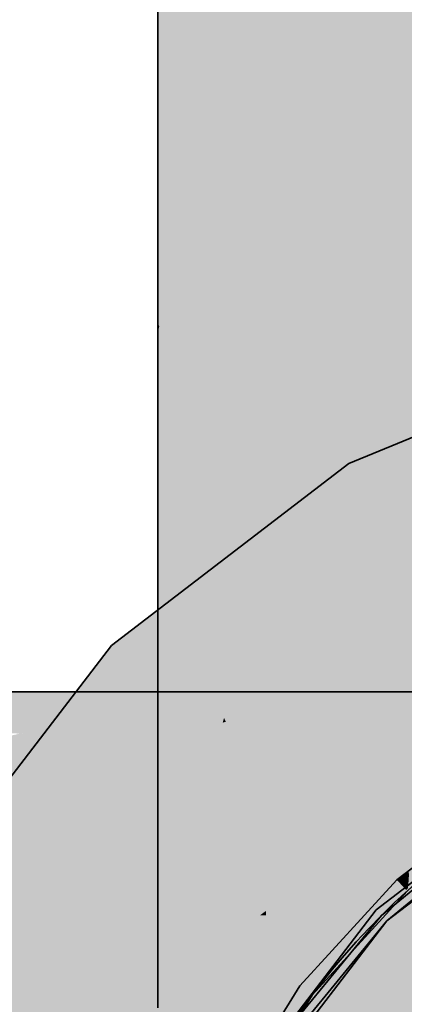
# Model space of a CAD drawing. Extents: x -350 to 540, y -53 to 541.
# Tile 523 of 569: x 301.78 to 302.79, y 211.49 to 214.07. Entities that reach past the tile are written whole.
import ezdxf

# ---------------------------------------------------------------- set-up
doc = ezdxf.new("R2010")
doc.units = 0
doc.layers.get('0').update_dxf_attribs({"lineweight": 35})
for name, color, linetype, lineweight, true_color in [('L_Bauteil', 7, 'Continuous', 35, 0xababab), ('L_Bauteil-Shading', 7, 'Continuous', 35, 0xababab), ('L_Fortluft', 7, 'Continuous', 35, 0x993300), ('L_Fortluft-Shading', 7, 'Continuous', 35, 0x993300)]:
    doc.layers.add(name, color=color, linetype=linetype, lineweight=lineweight, true_color=true_color)

# ---------------------------------------------------------------- blocks, each defined once
blk = doc.blocks.new('3D-Ansicht-A06HSWBANL', base_point=(172.3963, 139.9809))
at = {"layer": 'L_Bauteil-Shading', "color": 254, "true_color": 0xcccccc}
for points in [[(303.2512, 213.1615), (302.6453, 212.9105), (303.1775, 212.1501), (303.1126, 212.1011)], [(302.7062, 212.1805), (302.6453, 212.9105), (302.462, 212.7699)], [(302.7062, 212.1805), (302.8281, 211.8862), (302.6453, 212.9105), (303.1126, 212.1011)], [(302.024, 212.4337), (302.7452, 211.7125), (302.462, 212.7699), (302.7062, 212.1805)], [(302.3168, 211.3681), (302.4306, 211.3024), (301.7615, 212.0917), (302.024, 212.4337)], [(302.7452, 211.7125), (302.024, 212.4337), (302.4306, 211.3024)], [(302.7452, 211.7125), (302.8627, 211.8026), (302.7062, 212.1805)], [(301.5472, 211.8124), (302.3168, 211.3681), (301.7615, 212.0917)], [(302.7311, 211.7266), (302.7452, 211.7125), (303.0341, 211.9754)], [(302.7452, 211.7125), (303.0453, 211.9587), (303.0341, 211.9754)], [(301.2565, 211.0865), (302.2328, 210.8249), (301.2565, 211.1105), (301.5472, 211.8124)], [(302.2328, 210.8249), (302.4084, 211.2488), (301.5472, 211.8124), (302.3168, 211.3681)], [(302.8217, 211.801), (302.7311, 211.7266), (302.8188, 211.7794), (302.7452, 211.7125)], [(302.8188, 211.7794), (302.7452, 211.7125), (302.8178, 211.7721)], [(302.4824, 211.4236), (302.499, 211.4124), (302.7311, 211.7266)], [(302.4824, 211.4236), (302.499, 211.4124), (302.7311, 211.7266)], [(302.499, 211.4124), (302.7452, 211.7125), (302.7311, 211.7266)], [(302.499, 211.4124), (302.7452, 211.7125), (302.7311, 211.7266)]]:
    blk.add_solid(points, dxfattribs=at)
at = {"layer": 'L_Bauteil-Shading', "color": 250, "true_color": 0x2e3032}
for points in [[(302.7169, 211.7408), (303.1353, 212.0618), (303.4749, 209.9109), (303.6756, 209.9249)], [(302.7309, 211.7515), (303.068, 212.0102), (302.8519, 211.415), (303.068, 211.9369)], [(302.7264, 211.7178), (302.7169, 211.7408), (302.7309, 211.7515)], [(302.7309, 211.7515), (302.8519, 211.415), (302.7264, 211.7178)], [(303.221, 209.8933), (302.3959, 211.3224), (303.4749, 209.9109), (302.7169, 211.7408)], [(302.625, 210.9474), (302.4066, 211.3363), (302.7264, 211.7178), (302.7169, 211.7408)], [(302.6441, 210.9134), (302.625, 210.9474), (302.8519, 211.415), (302.7264, 211.7178)]]:
    blk.add_solid(points, dxfattribs=at)
at = {"layer": 'L_Bauteil-Shading', "color": 8, "true_color": 0x6f6f6f}
for points in [[(302.8554, 211.8838), (302.771, 211.82), (302.8561, 211.8837), (302.7714, 211.8195)], [(302.8561, 211.8837), (302.7714, 211.8195), (302.8564, 211.8837)], [(302.8008, 211.8425), (302.771, 211.82), (302.8016, 211.8424), (302.7714, 211.8195)], [(302.8016, 211.8424), (302.7714, 211.8195), (302.8017, 211.8424)], [(302.5173, 211.5418), (302.5179, 211.5414), (302.771, 211.82)], [(302.5173, 211.5418), (302.5179, 211.5414), (302.771, 211.82)], [(302.5179, 211.5414), (302.7714, 211.8195), (302.771, 211.82)], [(302.5179, 211.5414), (302.7714, 211.8195), (302.771, 211.82)], [(302.5173, 211.5418), (302.38, 211.32), (302.3806, 211.3201)], [(302.5173, 211.5418), (302.3806, 211.3201), (302.5179, 211.5414), (302.3809, 211.3201)], [(302.5173, 211.5418), (302.4515, 211.4355), (302.4518, 211.4355)], [(302.5173, 211.5418), (302.4518, 211.4355), (302.5179, 211.5414), (302.4524, 211.4357)]]:
    blk.add_solid(points, dxfattribs=at)
at = {"layer": 'L_Bauteil-Shading', "color": 8, "true_color": 0x818181}
for points in [[(302.8564, 211.8837), (302.7714, 211.8195), (302.8575, 211.8827), (302.7728, 211.818)], [(302.8575, 211.8827), (302.7728, 211.818), (302.8579, 211.8823)], [(302.8017, 211.8424), (302.7714, 211.8195), (302.8023, 211.8406), (302.7728, 211.818)], [(302.8023, 211.8406), (302.7728, 211.818), (302.8024, 211.8404)], [(302.5179, 211.5414), (302.5195, 211.5402), (302.7714, 211.8195)], [(302.5179, 211.5414), (302.5195, 211.5402), (302.7714, 211.8195)], [(302.5195, 211.5402), (302.7728, 211.818), (302.7714, 211.8195)], [(302.5195, 211.5402), (302.7728, 211.818), (302.7714, 211.8195)], [(302.5179, 211.5414), (302.3809, 211.3201), (302.3821, 211.3194)], [(302.5179, 211.5414), (302.3821, 211.3194), (302.5195, 211.5402), (302.3826, 211.3191)], [(302.5179, 211.5414), (302.4524, 211.4357), (302.4528, 211.435)], [(302.5179, 211.5414), (302.4528, 211.435), (302.5195, 211.5402), (302.4536, 211.4338)]]:
    blk.add_solid(points, dxfattribs=at)
at = {"layer": 'L_Bauteil-Shading', "color": 252, "true_color": 0x939393}
for points in [[(302.8579, 211.8823), (302.7728, 211.818), (302.8593, 211.8804), (302.775, 211.8156)], [(302.8593, 211.8804), (302.775, 211.8156), (302.8599, 211.8797)], [(302.8024, 211.8404), (302.7728, 211.818), (302.8027, 211.8369), (302.775, 211.8156)], [(302.8027, 211.8369), (302.775, 211.8156), (302.8028, 211.8365)], [(302.5195, 211.5402), (302.5221, 211.5382), (302.7728, 211.818)], [(302.5195, 211.5402), (302.5221, 211.5382), (302.7728, 211.818)], [(302.5221, 211.5382), (302.775, 211.8156), (302.7728, 211.818)], [(302.5221, 211.5382), (302.775, 211.8156), (302.7728, 211.818)], [(302.5195, 211.5402), (302.3826, 211.3191), (302.3844, 211.3176)], [(302.5195, 211.5402), (302.3844, 211.3176), (302.5221, 211.5382), (302.3851, 211.317)], [(302.5195, 211.5402), (302.4536, 211.4338), (302.4541, 211.4324)], [(302.5195, 211.5402), (302.4541, 211.4324), (302.5221, 211.5382), (302.455, 211.4298)]]:
    blk.add_solid(points, dxfattribs=at)
at = {"layer": 'L_Bauteil-Shading', "color": 253, "true_color": 0xa3a3a3}
for points in [[(302.8599, 211.8797), (302.775, 211.8156), (302.8616, 211.877), (302.778, 211.8123)], [(302.8616, 211.877), (302.778, 211.8123), (302.8622, 211.8759)], [(302.8028, 211.8365), (302.775, 211.8156), (302.8028, 211.8315), (302.778, 211.8123)], [(302.8028, 211.8315), (302.778, 211.8123), (302.8028, 211.831)], [(302.5221, 211.5382), (302.5257, 211.5355), (302.775, 211.8156)], [(302.5221, 211.5382), (302.5257, 211.5355), (302.775, 211.8156)], [(302.5257, 211.5355), (302.778, 211.8123), (302.775, 211.8156)], [(302.5257, 211.5355), (302.778, 211.8123), (302.775, 211.8156)], [(302.5221, 211.5382), (302.3851, 211.317), (302.3874, 211.3147)], [(302.5221, 211.5382), (302.3874, 211.3147), (302.5257, 211.5355), (302.3884, 211.3138)], [(302.5221, 211.5382), (302.455, 211.4298), (302.4555, 211.4278)], [(302.5221, 211.5382), (302.4555, 211.4278), (302.5257, 211.5355), (302.4566, 211.4239)]]:
    blk.add_solid(points, dxfattribs=at)
at = {"layer": 'L_Bauteil-Shading', "color": 253, "true_color": 0xb1b1b1}
for points in [[(302.8622, 211.8759), (302.778, 211.8123), (302.8641, 211.8724), (302.7816, 211.8083)], [(302.8641, 211.8724), (302.7816, 211.8083), (302.8649, 211.8711)], [(302.8028, 211.831), (302.778, 211.8123), (302.8026, 211.8245), (302.7816, 211.8083)], [(302.5257, 211.5355), (302.53, 211.5322), (302.778, 211.8123)], [(302.5257, 211.5355), (302.53, 211.5322), (302.778, 211.8123)], [(302.53, 211.5322), (302.7816, 211.8083), (302.778, 211.8123)], [(302.53, 211.5322), (302.7816, 211.8083), (302.778, 211.8123)], [(302.8026, 211.8245), (302.7816, 211.8083), (302.8026, 211.824)], [(302.5257, 211.5355), (302.3884, 211.3138), (302.3911, 211.3109)], [(302.5257, 211.5355), (302.3911, 211.3109), (302.53, 211.5322), (302.3922, 211.3096)], [(302.5257, 211.5355), (302.4566, 211.4239), (302.4572, 211.4212)], [(302.5257, 211.5355), (302.4572, 211.4212), (302.53, 211.5322), (302.4582, 211.4163)]]:
    blk.add_solid(points, dxfattribs=at)
at = {"layer": 'L_Bauteil-Shading', "color": 9, "true_color": 0xbcbcbc}
for points in [[(302.8649, 211.8711), (302.7816, 211.8083), (302.8669, 211.867), (302.7859, 211.8036)], [(302.8669, 211.867), (302.7859, 211.8036), (302.8677, 211.8654)], [(302.53, 211.5322), (302.535, 211.5284), (302.7816, 211.8083)], [(302.53, 211.5322), (302.535, 211.5284), (302.7816, 211.8083)], [(302.535, 211.5284), (302.7859, 211.8036), (302.7816, 211.8083)], [(302.535, 211.5284), (302.7859, 211.8036), (302.7816, 211.8083)], [(302.8026, 211.824), (302.7816, 211.8083), (302.802, 211.8162), (302.7859, 211.8036)], [(302.802, 211.8162), (302.7859, 211.8036), (302.802, 211.8158)], [(302.53, 211.5322), (302.3922, 211.3096), (302.3952, 211.3062)], [(302.53, 211.5322), (302.3952, 211.3062), (302.535, 211.5284), (302.3965, 211.3047)], [(302.53, 211.5322), (302.4582, 211.4163), (302.4589, 211.4129)], [(302.53, 211.5322), (302.4589, 211.4129), (302.535, 211.5284), (302.4599, 211.4072)]]:
    blk.add_solid(points, dxfattribs=at)
at = {"layer": 'L_Bauteil-Shading', "color": 9, "true_color": 0xc5c5c5}
for points in [[(302.8677, 211.8654), (302.7859, 211.8036), (302.8699, 211.8608), (302.7905, 211.7985)], [(302.8699, 211.8608), (302.7905, 211.7985), (302.8707, 211.8591)], [(302.535, 211.5284), (302.5405, 211.5243), (302.7859, 211.8036)], [(302.535, 211.5284), (302.5405, 211.5243), (302.7859, 211.8036)], [(302.5405, 211.5243), (302.7905, 211.7985), (302.7859, 211.8036)], [(302.5405, 211.5243), (302.7905, 211.7985), (302.7859, 211.8036)], [(302.802, 211.8158), (302.7859, 211.8036), (302.8011, 211.8069), (302.7905, 211.7985)], [(302.8011, 211.8069), (302.7905, 211.7985), (302.8011, 211.8065)], [(302.535, 211.5284), (302.3965, 211.3047), (302.3998, 211.3007)], [(302.535, 211.5284), (302.3998, 211.3007), (302.5405, 211.5243), (302.4011, 211.2991)], [(302.535, 211.5284), (302.4599, 211.4072), (302.4606, 211.4031)], [(302.535, 211.5284), (302.4606, 211.4031), (302.5405, 211.5243), (302.4616, 211.3969)]]:
    blk.add_solid(points, dxfattribs=at)
at = {"layer": 'L_Bauteil-Shading', "color": 9, "true_color": 0xcacaca}
for points in [[(302.8707, 211.8591), (302.7905, 211.7985), (302.8729, 211.8541), (302.7954, 211.7932)], [(302.8011, 211.8065), (302.7905, 211.7985), (302.8, 211.7968), (302.7954, 211.7932)], [(302.5405, 211.5243), (302.5463, 211.5199), (302.7905, 211.7985)], [(302.5405, 211.5243), (302.5463, 211.5199), (302.7905, 211.7985)], [(302.7905, 211.7985), (302.5463, 211.5199), (302.7954, 211.7932)], [(302.7905, 211.7985), (302.5463, 211.5199), (302.7954, 211.7932)], [(302.5405, 211.5243), (302.4011, 211.2991), (302.4046, 211.2948)], [(302.5463, 211.5199), (302.5405, 211.5243), (302.4059, 211.2931), (302.4046, 211.2948)], [(302.5405, 211.5243), (302.4616, 211.3969), (302.4623, 211.3923)], [(302.5463, 211.5199), (302.5405, 211.5243), (302.4633, 211.3858), (302.4623, 211.3923)]]:
    blk.add_solid(points, dxfattribs=at)
at = {"layer": 'L_Bauteil-Shading', "color": 9, "true_color": 0xcbcbcb}
for points in [[(302.5493, 211.5177), (302.7954, 211.7932), (302.5463, 211.5199)], [(302.5493, 211.5177), (302.7954, 211.7932), (302.5463, 211.5199)], [(302.7979, 211.7904), (302.7954, 211.7932), (302.5493, 211.5177)], [(302.7979, 211.7904), (302.7954, 211.7932), (302.5493, 211.5177)], [(302.4076, 211.2909), (302.5463, 211.5199), (302.4059, 211.2931)], [(302.4083, 211.29), (302.5493, 211.5177), (302.4076, 211.2909), (302.5463, 211.5199)], [(302.4636, 211.3833), (302.5463, 211.5199), (302.4633, 211.3858)], [(302.4641, 211.3801), (302.5493, 211.5177), (302.4636, 211.3833), (302.5463, 211.5199)]]:
    blk.add_solid(points, dxfattribs=at)
at = {"layer": 'L_Fortluft-Shading', "color": 28, "true_color": 0x561c00}
for points in [[(302.1453, 214.3124), (302.2134, 213.5498), (302.2134, 214.3124)], [(302.1453, 214.3124), (302.1453, 213.2771), (302.2134, 213.5498), (302.1487, 213.2704)], [(302.1487, 213.2704), (302.2134, 213.1432), (302.2134, 213.5498)]]:
    blk.add_solid(points, dxfattribs=at)
at = {"layer": 'L_Fortluft-Shading', "color": 26, "true_color": 0x692300}
for points in [[(302.2134, 214.3124), (302.2134, 213.5498), (302.4132, 214.3124), (302.4132, 213.7118)], [(302.2134, 213.5498), (302.2134, 213.1432), (302.4132, 213.7118), (302.4132, 213.0183)], [(301.9737, 211.7266), (302.3846, 211.7266), (302.2666, 212.0445), (302.3524, 211.9931)], [(302.4095, 211.9588), (302.4187, 212.0445), (302.2666, 212.0445)], [(302.4572, 211.9303), (302.4187, 212.0445), (302.4095, 211.9588)], [(302.5511, 211.8741), (302.7434, 212.0445), (302.4572, 211.9303), (302.4187, 212.0445)], [(302.3846, 211.7266), (302.4095, 211.9588), (302.3524, 211.9931)], [(302.4934, 211.823), (302.4572, 211.9303), (302.3846, 211.7266), (302.4095, 211.9588)], [(302.4934, 211.823), (302.5511, 211.8741), (302.4572, 211.9303)]]:
    blk.add_solid(points, dxfattribs=at)
at = {"layer": 'L_Fortluft-Shading', "color": 26, "true_color": 0x7a2800}
for points in [[(302.4132, 214.3124), (302.4132, 213.7118), (302.7311, 214.3124), (302.7311, 213.7307)], [(302.4132, 213.7118), (302.4132, 213.0183), (302.7311, 213.7307), (302.7311, 212.9111)]]:
    blk.add_solid(points, dxfattribs=at)
at = {"layer": 'L_Fortluft-Shading', "color": 26, "true_color": 0x882d00}
for points in [[(302.7311, 214.3124), (302.7311, 213.7307), (303.1453, 214.3124), (303.1453, 213.6051)], [(302.7311, 213.7307), (302.7311, 212.9111), (303.1453, 213.6051), (303.1453, 212.8289)]]:
    blk.add_solid(points, dxfattribs=at)
at = {"layer": 'L_Fortluft-Shading', "color": 28, "true_color": 0x551c00}
for points in [[(302.1487, 213.2704), (302.1453, 213.2771), (302.1465, 213.2574)], [(302.1465, 213.2574), (302.1453, 213.2771), (302.1453, 213.2505)], [(302.2134, 212.1491), (302.1465, 213.2574), (302.1453, 212.3124), (302.1453, 213.2505)], [(302.2134, 213.1432), (302.1487, 213.2704), (302.2134, 212.1491), (302.1465, 213.2574)], [(302.1453, 212.3124), (301.0466, 212.2443), (301.8865, 212.2443)], [(302.1453, 212.3124), (301.704, 212.3124), (301.0466, 212.2443), (301.094, 212.2684)], [(302.2134, 212.1491), (302.1453, 212.3124), (302.199, 212.1084)], [(302.199, 212.1084), (302.2134, 212.0536), (302.2134, 212.1491)]]:
    blk.add_solid(points, dxfattribs=at)
at = {"layer": 'L_Fortluft-Shading', "color": 26, "true_color": 0x672200}
for points in [[(302.2134, 213.1432), (302.2134, 212.1491), (302.4132, 213.0183), (302.4132, 212.1473)], [(301.8865, 212.2443), (301.0466, 212.2443), (301.8329, 212.1999)], [(301.8329, 212.1999), (301.7828, 212.2027), (301.6453, 212.0445), (301.0862, 212.0445)], [(302.2134, 212.1491), (302.2134, 212.0536), (302.4132, 212.1473), (302.4132, 211.8124)]]:
    blk.add_solid(points, dxfattribs=at)
at = {"layer": 'L_Fortluft-Shading', "color": 26, "true_color": 0x772700}
for points in [[(302.4132, 213.0183), (302.4132, 212.1473), (302.7311, 212.9111), (302.7311, 211.9514)], [(302.4132, 212.1473), (302.4132, 211.8124), (302.7311, 211.9514), (302.7311, 211.6053)]]:
    blk.add_solid(points, dxfattribs=at)
at = {"layer": 'L_Fortluft-Shading', "color": 26, "true_color": 0x842c00}
for points in [[(302.7311, 212.9111), (302.7311, 211.9514), (303.1453, 212.8289), (303.1453, 211.5749)], [(302.7311, 211.9514), (302.7311, 211.6053), (303.1453, 211.5749), (303.1453, 211.4464)]]:
    blk.add_solid(points, dxfattribs=at)
at = {"layer": 'L_Fortluft-Shading', "color": 28, "true_color": 0x541c00}
for points in [[(302.2238, 212.3124), (302.1453, 212.3124), (302.3185, 212.2443), (301.8865, 212.2443)], [(302.1453, 212.3124), (302.1453, 211.8787), (302.199, 212.1084)], [(302.6077, 212.2443), (302.2238, 212.3124), (302.3185, 212.2443)], [(302.6077, 212.2443), (302.6277, 212.248), (302.2238, 212.3124), (302.2563, 212.3124)], [(302.2563, 212.3124), (302.4132, 212.2852), (302.9737, 212.3124), (302.7311, 212.2672)], [(302.4132, 212.2852), (302.6277, 212.248), (302.7311, 212.2672)], [(302.1453, 211.8787), (302.2134, 212.0536), (302.199, 212.1084)], [(302.1453, 211.8787), (302.1453, 211.484), (302.2134, 212.0536), (302.2134, 211.118)], [(302.7311, 211.7266), (302.643, 211.7266), (302.6719, 211.6495), (302.5858, 211.6495)], [(302.5858, 211.6495), (302.336, 211.3124), (302.6719, 211.6495), (302.4132, 211.3124)]]:
    blk.add_solid(points, dxfattribs=at)
at = {"layer": 'L_Fortluft-Shading', "color": 28, "true_color": 0x521b00}
for points in [[(302.9737, 212.3124), (302.7311, 212.2672), (303.1905, 212.3124), (302.8484, 212.2737)], [(302.669, 212.2443), (302.986, 212.2672), (302.6277, 212.248), (302.7311, 212.2672)], [(302.669, 212.2443), (303.1611, 212.2443), (302.986, 212.2672), (303.0346, 212.2672)], [(302.8484, 212.2737), (302.7311, 212.2672), (302.7911, 212.2672)], [(302.6277, 212.248), (302.6077, 212.2443), (302.669, 212.2443)], [(303.0431, 212.0445), (302.643, 211.7266), (303.1453, 212.0445), (302.7311, 211.7266)]]:
    blk.add_solid(points, dxfattribs=at)
at = {"layer": 'L_Fortluft-Shading', "color": 38, "true_color": 0x632100}
for points in [[(301.8865, 212.2443), (301.8329, 212.1999), (302.2372, 212.2202), (302.0618, 212.1681)], [(302.3185, 212.2443), (301.8865, 212.2443), (302.2372, 212.2202)], [(302.3152, 212.2316), (302.3185, 212.2443), (302.2689, 212.218), (302.2372, 212.2202)], [(302.3231, 212.2339), (302.3185, 212.2443), (302.3152, 212.2316)], [(302.6077, 212.2443), (302.3185, 212.2443), (302.378, 212.1097)], [(301.6898, 212.0473), (302.2769, 212.0842), (302.3152, 212.2316)], [(302.2372, 212.2202), (302.0618, 212.1681), (302.2689, 212.218), (302.0876, 212.1645)], [(302.2769, 212.0842), (302.3774, 212.1109), (302.3152, 212.2316), (302.3231, 212.2339)], [(301.8329, 212.1999), (301.6453, 212.0445), (302.0618, 212.1681)], [(302.0618, 212.1681), (301.6453, 212.0445), (302.0876, 212.1645), (301.6898, 212.0473)], [(302.378, 212.1097), (302.3774, 212.1109), (302.2666, 212.0445), (302.2769, 212.0842)], [(302.1275, 212.0445), (302.2769, 212.0842), (301.6804, 212.0445), (301.6898, 212.0473)], [(302.2666, 212.0445), (302.2769, 212.0842), (302.1275, 212.0445)], [(302.2134, 211.118), (302.4132, 210.7769), (302.2134, 212.0536), (302.4132, 211.8124)], [(302.4127, 211.7266), (302.3846, 211.7266), (302.2059, 211.4577)], [(302.2059, 211.4577), (302.336, 211.3124), (302.4127, 211.7266), (302.4286, 211.7266)], [(302.336, 211.3124), (302.5562, 211.7266), (302.4286, 211.7266)], [(302.5562, 211.7266), (302.336, 211.3124), (302.5858, 211.6495)], [(302.643, 211.7266), (302.5562, 211.7266), (302.5858, 211.6495)]]:
    blk.add_solid(points, dxfattribs=at)
at = {"layer": 'L_Fortluft-Shading', "color": 38, "true_color": 0x5e1f00}
for points in [[(302.4187, 212.0445), (302.6077, 212.2443), (302.378, 212.1097)], [(302.6476, 212.2361), (302.6077, 212.2443), (302.7049, 212.1215), (302.4187, 212.0445)], [(302.6453, 212.2406), (302.6077, 212.2443), (302.6476, 212.2361)], [(302.669, 212.2443), (302.6077, 212.2443), (302.7008, 212.2353)], [(302.7008, 212.2353), (302.6453, 212.2406), (302.831, 212.1985), (302.6476, 212.2361)], [(302.9091, 212.1764), (303.1611, 212.2443), (302.669, 212.2443)], [(302.831, 212.1985), (302.6476, 212.2361), (302.8168, 212.1516), (302.7049, 212.1215)], [(302.8168, 212.1516), (302.7049, 212.1215), (302.7915, 212.0675), (302.7434, 212.0445)], [(302.7049, 212.1215), (302.4187, 212.0445), (302.7434, 212.0445)], [(302.378, 212.1097), (302.2666, 212.0445), (302.4187, 212.0445)], [(302.5562, 211.7266), (302.7434, 212.0445), (302.4934, 211.823)], [(302.5562, 211.7266), (302.6818, 211.8086), (302.7434, 212.0445), (302.7934, 212.0445)], [(302.643, 211.7266), (303.0431, 212.0445), (302.6818, 211.8086)], [(302.6818, 211.8086), (303.0431, 212.0445), (302.7934, 212.0445)], [(302.5094, 211.7985), (302.4934, 211.823), (302.4127, 211.7266), (302.3846, 211.7266)], [(302.643, 211.7266), (302.6818, 211.8086), (302.5562, 211.7266)], [(302.4286, 211.7266), (302.5562, 211.7266), (302.428, 211.738), (302.5094, 211.7985)], [(302.4127, 211.7266), (302.4286, 211.7266), (302.428, 211.738)]]:
    blk.add_solid(points, dxfattribs=at)
at = {"layer": 'L_Fortluft-Shading', "color": 38, "true_color": 0x571d00}
blk.add_solid([(302.7915, 212.0675), (302.7434, 212.0445), (302.7934, 212.0445)], dxfattribs=at)
at = {"layer": 'L_Fortluft-Shading', "color": 26, "true_color": 0x712500}
for points in [[(301.5075, 211.7266), (302.1275, 212.0445), (301.6208, 212.0068), (301.6804, 212.0445)], [(301.9737, 211.7266), (302.2666, 212.0445), (301.5188, 211.7325), (302.1275, 212.0445)], [(302.4132, 210.7769), (302.7311, 210.484), (302.4132, 211.8124), (302.7311, 211.6053)], [(301.9737, 211.7266), (301.5188, 211.7325), (301.5292, 211.7266)], [(302.0813, 211.3124), (302.1756, 211.4412), (301.749, 211.3124), (301.9737, 211.7266)], [(302.1756, 211.4412), (302.3846, 211.7266), (301.9737, 211.7266)], [(302.2059, 211.4577), (302.3846, 211.7266), (302.1829, 211.4308), (302.1756, 211.4412)]]:
    blk.add_solid(points, dxfattribs=at)
at = {"layer": 'L_Fortluft-Shading', "color": 26, "true_color": 0x7c2900}
for points in [[(301.6361, 211.5252), (301.9737, 211.7266), (301.5292, 211.7266)], [(301.749, 211.3124), (301.9737, 211.7266), (301.6361, 211.5252)], [(302.7311, 210.484), (303.1453, 210.2592), (302.7311, 211.6053), (303.1453, 211.4464)]]:
    blk.add_solid(points, dxfattribs=at)
blk = doc.blocks.new('CA_200x500_50-A06HSWUUNL', base_point=(301.1453, 207.3124))
at = {"color": 254, "linetype": 'ByBlock', "lineweight": -2, "ltscale": 0.35, "true_color": 0xcccccc}
for p, q in [((303.3688, 213.2102), (302.6453, 212.9105)), ((302.6453, 212.9105), (302.024, 212.4337)), ((302.024, 212.4337), (301.5472, 211.8124)), ((303.0714, 212.0469), (302.771, 211.82)), ((302.7452, 211.7125), (303.1553, 212.0271)), ((303.0342, 211.9754), (302.7311, 211.7266)), ((302.7452, 211.7125), (303.0453, 211.9587)), ((302.771, 211.82), (302.5173, 211.5418)), ((302.5493, 211.5177), (302.7979, 211.7904)), ((302.7311, 211.7266), (302.4824, 211.4236)), ((302.4306, 211.3024), (302.7452, 211.7125)), ((302.499, 211.4124), (302.7452, 211.7125)), ((302.5173, 211.5418), (302.3192, 211.2217)), ((302.355, 211.2039), (302.5493, 211.5177))]:
    blk.add_line(p, q, dxfattribs=at)
at = {"color": 250, "linetype": 'ByBlock', "lineweight": -2, "ltscale": 0.35, "true_color": 0x2e3032}
for p, q in [((302.7169, 211.7408), (303.1353, 212.0618)), ((302.3959, 211.3224), (302.7169, 211.7408))]:
    blk.add_line(p, q, dxfattribs=at)
blk = doc.blocks.new('Bogen-A06HSX00NL', base_point=(300.1453, 208.3124))
at = {"color": 0, "linetype": 'ByBlock', "lineweight": -2, "ltscale": 0.35}
for p, q in [((301.1806, 212.3124), (302.1453, 212.3124)), ((302.1453, 212.3124), (302.9737, 212.3124))]:
    blk.add_line(p, q, dxfattribs=at)
blk.add_circle((304.1453, 210.3124), 2, dxfattribs=at)
blk = doc.blocks.new('Wickelfalzrohr-A06HSX02NL', base_point=(302.1453, 208.3124))
at = {"color": 0, "linetype": 'ByBlock', "lineweight": -2, "ltscale": 0.35}
blk.add_circle((304.1453, 210.3124), 2, dxfattribs=at)
blk = doc.blocks.new('Wickelfalzrohr-A06HSX08NL', base_point=(302.1453, 208.3124))
at = {"color": 0, "linetype": 'ByBlock', "lineweight": -2, "ltscale": 0.35}
blk.add_circle((304.1453, 210.3124), 2, dxfattribs=at)
blk = doc.blocks.new('Bogen-A06HSX0ENL', base_point=(302.1453, 208.3124))
at = {"color": 0, "linetype": 'ByBlock', "lineweight": -2, "ltscale": 0.35}
for p, q in [((302.1453, 213.2771), (302.1453, 214.3124)), ((302.1453, 212.3124), (302.1453, 213.2771)), ((302.1453, 211.484), (302.1453, 212.3124))]:
    blk.add_line(p, q, dxfattribs=at)
blk.add_circle((304.1453, 210.3124), 2, dxfattribs=at)

msp = doc.modelspace()

# ---------------------------------------------------------------- block references
msp.add_blockref('3D-Ansicht-A06HSWBANL', (172.3963, 139.9809))
at = {"layer": 'L_Bauteil', "ltscale": 0.35}
msp.add_blockref('CA_200x500_50-A06HSWUUNL', (301.1453, 207.3124), dxfattribs=at)
at = {"layer": 'L_Fortluft', "ltscale": 0.35}
for name, p in [('Bogen-A06HSX0ENL', (302.1453, 208.3124)), ('Bogen-A06HSX00NL', (300.1453, 208.3124)), ('Wickelfalzrohr-A06HSX02NL', (302.1453, 208.3124)), ('Wickelfalzrohr-A06HSX08NL', (302.1453, 208.3124))]:
    msp.add_blockref(name, p, dxfattribs=at)

doc.saveas('drawing.dxf')
